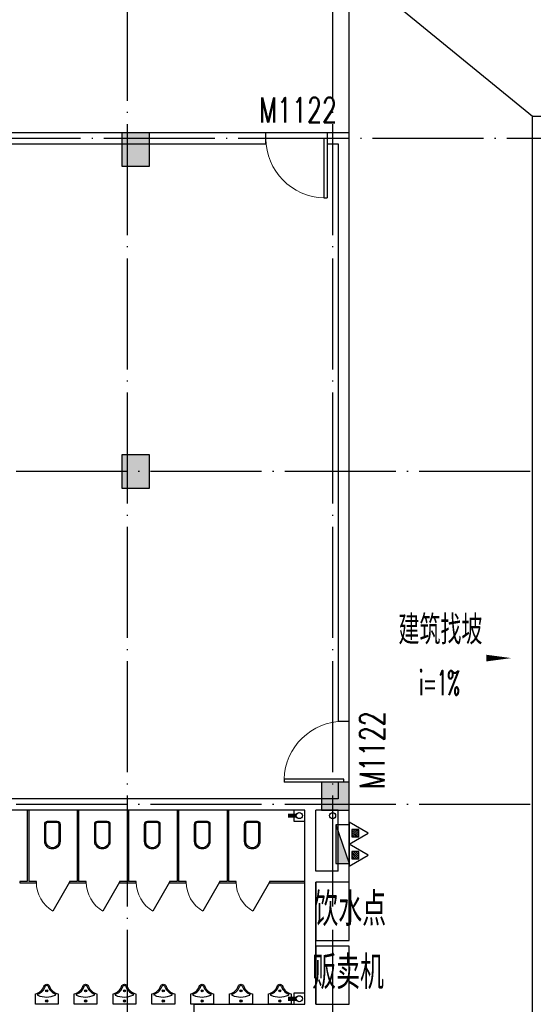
# Model space of a CAD drawing. Extents: x 1779708 to 7299578, y -1121471 to 88434.
# Tile 306 of 656: x 4586530 to 4595783, y -1038343 to -1020604. Entities that reach past the tile are written whole.
import ezdxf

# ---------------------------------------------------------------- set-up
doc = ezdxf.new("R2010")
doc.units = 0
doc.header["$LTSCALE"] = 1000
doc.header["$MEASUREMENT"] = 0
doc.linetypes.add('DASH', pattern=[0.35, 0.25, -0.1])
doc.linetypes.add('DOTE', pattern=[2.42, 2, -0.2, 0.02, -0.2])
doc.layers.get('0').update_dxf_attribs({"linetype": 'CONTINUOUS'})
for name, color, linetype in [('11111111111111111111111111111', 50, 'DASH'), ('a-dims', 7, 'CONTINUOUS'), ('DIM_SYMB', 3, 'CONTINUOUS'), ('DIM_污水', 3, 'CONTINUOUS'), ('DOTE', 1, 'DOTE'), ('EQUIP_灭火器', 7, 'CONTINUOUS'), ('LATRINE', 6, 'CONTINUOUS'), ('LVTRY', 6, 'CONTINUOUS'), ('P_PS_DIM', 1, 'CONTINUOUS'), ('PIPE-污水', 2, 'CONTINUOUS'), ('SPACE', 7, 'CONTINUOUS'), ('WALL', 255, 'CONTINUOUS'), ('WINDOW', 2, 'CONTINUOUS'), ('WINDOW_TEXT', 7, 'CONTINUOUS'), ('修改', 6, 'CONTINUOUS'), ('墙柱', 2, 'CONTINUOUS'), ('室外构件', 4, 'CONTINUOUS')]:
    doc.layers.add(name, color=color, linetype=linetype)
doc.styles.add('_TCH_DIM', font='SIMPLEX.shx', dxfattribs={"width": 0.7, "bigfont": 'GBCBIG.shx'})
doc.styles.add('_TCH_SPACE', font='SIMPLEX', dxfattribs={"height": 5, "bigfont": 'GBCBIG'})
doc.styles.add('_TCH_WINDOW', font='SIMPLEX', dxfattribs={"height": 3.5, "bigfont": 'GBCBIG'})
doc.styles.get("Standard").update_dxf_attribs({"font": 'GBENOR', "bigfont": 'GBCBIG'})

# ---------------------------------------------------------------- blocks, each defined once
blk = doc.blocks.new('A$C159220C3')
at = {"layer": 'DOTE'}
for p, q in [((22300, 149200), (22300, 7200)), ((26000, 149200), (26000, 7200)), ((86800, 47300), (7200, 47300)), ((34400, 41300), (7200, 41300)), ((34400, 35300), (7200, 35300))]:
    blk.add_line(p, q, dxfattribs=at)
blk = doc.blocks.new('A$C66903B95')
at = {"layer": '墙柱'}
h = blk.add_hatch(color=256, dxfattribs=at)
h.paths.add_polyline_path([(24950, 51000), (25450, 51000), (25450, 50500), (24950, 50500)])
h.paths.add_polyline_path([(66900, 12800), (67500, 12800), (67500, 13400), (66900, 13400)])
h.paths.add_polyline_path([(16600, 12800), (17100, 12800), (17100, 13300), (16600, 13300)])
h.paths.add_polyline_path([(27130, 15100), (27130, 15400), (26330, 15400), (26330, 15100)])
h.paths.add_polyline_path([(54500, 0), (55000, 0), (55000, 500), (54500, 500)])
h.paths.add_polyline_path([(16600, 51000), (17100, 51000), (17100, 50500), (16600, 50500)])
h.paths.add_polyline_path([(42000, 41700), (42600, 41700), (42600, 41200), (42000, 41200)])
h.paths.add_polyline_path([(58500, 32900), (59100, 32900), (59100, 32400), (58500, 32400)])
h.paths.add_polyline_path([(13000, 44800), (13500, 44800), (13500, 44200), (13000, 44200)])
h.paths.add_polyline_path([(66700, 37100), (67200, 37100), (67200, 36600), (66700, 36600)])
h.paths.add_polyline_path([(20700, 19400), (21200, 19400), (21200, 19900), (20700, 19900)])
h.paths.add_polyline_path([(20700, 26000), (21200, 26000), (21200, 26500), (20700, 26500)])
h.paths.add_polyline_path([(13000, 31800), (13500, 31800), (13500, 32400), (13000, 32400)])
h.paths.add_polyline_path([(20700, 38200), (21200, 38200), (21200, 37700), (20700, 37700)])
h.paths.add_polyline_path([(13000, 51000), (13500, 51000), (13500, 50500), (13000, 50500)])
h.paths.add_polyline_path([(74900, 12800), (75600, 12800), (75600, 13400), (74900, 13400)])
h.paths.add_polyline_path([(54900, 24500), (54400, 24500), (54400, 25000), (54900, 25000)])
h.paths.add_polyline_path([(74900, 41700), (75600, 41700), (75600, 41200), (74900, 41200)])
h.paths.add_polyline_path([(500, 44750), (1000, 44750), (1000, 44250), (500, 44250)])
h.paths.add_polyline_path([(500, 31850), (1000, 31850), (1000, 32350), (500, 32350)])
h.paths.add_polyline_path([(8400, 12800), (8900, 12800), (8900, 13300), (8400, 13300)])
h.paths.add_polyline_path([(66900, 24400), (67500, 24400), (67500, 25000), (66900, 25000)])
h.paths.add_polyline_path([(74900, 25000), (75600, 25000), (75600, 24400), (74900, 24400)])
h.paths.add_polyline_path([(58500, 25000), (59100, 25000), (59100, 24400), (58500, 24400)])
h.paths.add_polyline_path([(66700, 32900), (67200, 32900), (67200, 32400), (66700, 32400)])
h.paths.add_polyline_path([(54400, 32900), (54900, 32900), (54900, 32400), (54400, 32400)])
h.paths.add_polyline_path([(50150, 12800), (50650, 12800), (50650, 13300), (50150, 13300)])
h.paths.add_polyline_path([(46200, 51000), (46700, 51000), (46700, 50500), (46200, 50500)])
h.paths.add_polyline_path([(42500, 38200), (42000, 38200), (42000, 37700), (42500, 37700)])
h.paths.add_polyline_path([(42500, 51000), (42000, 51000), (42000, 50500), (42500, 50500)])
h.paths.add_polyline_path([(24900, 38200), (25400, 38200), (25400, 37700), (24900, 37700)])
h.paths.add_polyline_path([(20700, 31850), (21200, 31850), (21200, 32350), (20700, 32350)])
h.paths.add_polyline_path([(13000, 37600), (13500, 37600), (13500, 38200), (13000, 38200)])
h.paths.add_polyline_path([(16600, 26000), (17100, 26000), (17100, 26500), (16600, 26500)])
h.paths.add_polyline_path([(8200, 26000), (8700, 26000), (8700, 26500), (8200, 26500)])
h.paths.add_polyline_path([(500, 26000), (1000, 26000), (1000, 26500), (500, 26500)])
h.paths.add_polyline_path([(16500, 19300), (17100, 19300), (17100, 19900), (16500, 19900)])
h.paths.add_polyline_path([(8400, 19300), (8900, 19300), (8900, 19900), (8400, 19900)])
h.paths.add_polyline_path([(74900, 38500), (75600, 38500), (75600, 38000), (74900, 38000)])
h.paths.add_polyline_path([(75100, 51000), (75600, 51000), (75600, 50500), (75100, 50500)])
h.paths.add_polyline_path([(66850, 41800), (67550, 41800), (67550, 41200), (66850, 41200)])
h.paths.add_polyline_path([(66850, 51000), (67550, 51000), (67550, 50500), (66850, 50500)])
h.paths.add_polyline_path([(58450, 41800), (59150, 41800), (59150, 41200), (58450, 41200)])
h.paths.add_polyline_path([(58550, 51000), (59050, 51000), (59050, 50500), (58550, 50500)])
h.paths.add_polyline_path([(50150, 38200), (50650, 38200), (50650, 37700), (50150, 37700)])
h.paths.add_polyline_path([(50100, 41700), (50700, 41700), (50700, 41200), (50100, 41200)])
h.paths.add_polyline_path([(50150, 51000), (50650, 51000), (50650, 50500), (50150, 50500)])
h.paths.add_polyline_path([(33100, 38200), (33600, 38200), (33600, 37700), (33100, 37700)])
h.paths.add_polyline_path([(33000, 41700), (33600, 41700), (33600, 41200), (33000, 41200)])
h.paths.add_polyline_path([(24900, 41700), (25500, 41700), (25500, 41200), (24900, 41200)])
h.paths.add_polyline_path([(500, 38200), (1000, 38200), (1000, 37700), (500, 37700)])
h.paths.add_polyline_path([(16500, 41800), (17100, 41800), (17100, 41200), (16500, 41200)])
h.paths.add_polyline_path([(33100, 51000), (33600, 51000), (33600, 50500), (33100, 50500)])
h.paths.add_polyline_path([(500, 51000), (1000, 51000), (1000, 50500), (500, 50500)])
h.paths.add_polyline_path([(74900, 9300), (75600, 9300), (75600, 9800), (74900, 9800)])
h.paths.add_polyline_path([(74900, 0), (75600, 0), (75600, 500), (74900, 500)])
h.paths.add_polyline_path([(66900, 9300), (67500, 9300), (67500, 9800), (66900, 9800)])
h.paths.add_polyline_path([(66950, 0), (67450, 0), (67450, 500), (66950, 500)])
h.paths.add_polyline_path([(58500, 12800), (59100, 12800), (59100, 13400), (58500, 13400)])
h.paths.add_polyline_path([(58500, 9300), (59100, 9300), (59100, 9800), (58500, 9800)])
h.paths.add_polyline_path([(58550, 0), (59050, 0), (59050, 500), (58550, 500)])
h.paths.add_polyline_path([(50100, 9300), (50700, 9300), (50700, 9800), (50100, 9800)])
h.paths.add_polyline_path([(50150, 0), (50650, 0), (50650, 500), (50150, 500)])
h.paths.add_polyline_path([(42000, 12800), (42500, 12800), (42500, 13300), (42000, 13300)])
h.paths.add_polyline_path([(42000, 9300), (42600, 9300), (42600, 9800), (42000, 9800)])
h.paths.add_polyline_path([(33100, 12800), (33600, 12800), (33600, 13300), (33100, 13300)])
h.paths.add_polyline_path([(25060, 12800), (25660, 12800), (25660, 13200), (25060, 13200)])
h.paths.add_polyline_path([(33000, 9300), (33600, 9300), (33600, 9800), (33000, 9800)])
h.paths.add_polyline_path([(24900, 9300), (25500, 9300), (25500, 9800), (24900, 9800)])
h.paths.add_polyline_path([(0, 12500), (700, 12500), (700, 13000), (0, 13000)])
h.paths.add_polyline_path([(0, 9300), (700, 9300), (700, 9800), (0, 9800)])
h.paths.add_polyline_path([(8100, 9300), (8700, 9300), (8700, 9800), (8100, 9800)])
h.paths.add_polyline_path([(16500, 9300), (17100, 9300), (17100, 9800), (16500, 9800)])
h.paths.add_polyline_path([(42000, 0), (42500, 0), (42500, 500), (42000, 500)])
h.paths.add_polyline_path([(33100, 0), (33600, 0), (33600, 500), (33100, 500)])
h.paths.add_polyline_path([(24950, 0), (25450, 0), (25450, 500), (24950, 500)])
h.paths.add_polyline_path([(16500, 0), (17100, 0), (17100, 500), (16500, 500)])
h.paths.add_polyline_path([(8100, 0), (8700, 0), (8700, 500), (8100, 500)])
h.paths.add_polyline_path([(0, 0), (500, 0), (500, 500), (0, 500)])
h.paths.add_polyline_path([(24950, 87000), (25450, 87000), (25450, 87500), (24950, 87500)])
h.paths.add_polyline_path([(66900, 125200), (67500, 125200), (67500, 124600), (66900, 124600)])
h.paths.add_polyline_path([(16600, 125200), (17100, 125200), (17100, 124700), (16600, 124700)])
h.paths.add_polyline_path([(27130, 122900), (27130, 122600), (26330, 122600), (26330, 122900)])
h.paths.add_polyline_path([(54500, 138000), (55000, 138000), (55000, 137500), (54500, 137500)])
h.paths.add_polyline_path([(16600, 87000), (17100, 87000), (17100, 87500), (16600, 87500)])
h.paths.add_polyline_path([(42000, 96300), (42600, 96300), (42600, 96800), (42000, 96800)])
h.paths.add_polyline_path([(58500, 105100), (59100, 105100), (59100, 105600), (58500, 105600)])
h.paths.add_polyline_path([(13000, 93200), (13500, 93200), (13500, 93800), (13000, 93800)])
h.paths.add_polyline_path([(66700, 100900), (67200, 100900), (67200, 101400), (66700, 101400)])
h.paths.add_polyline_path([(20700, 118600), (21200, 118600), (21200, 118100), (20700, 118100)])
h.paths.add_polyline_path([(20700, 112000), (21200, 112000), (21200, 111500), (20700, 111500)])
h.paths.add_polyline_path([(13000, 106200), (13500, 106200), (13500, 105600), (13000, 105600)])
h.paths.add_polyline_path([(20700, 99800), (21200, 99800), (21200, 100300), (20700, 100300)])
h.paths.add_polyline_path([(13000, 87000), (13500, 87000), (13500, 87500), (13000, 87500)])
h.paths.add_polyline_path([(74900, 125200), (75600, 125200), (75600, 124600), (74900, 124600)])
h.paths.add_polyline_path([(54900, 113500), (54400, 113500), (54400, 113000), (54900, 113000)])
h.paths.add_polyline_path([(74900, 96300), (75600, 96300), (75600, 96800), (74900, 96800)])
h.paths.add_polyline_path([(500, 93250), (1000, 93250), (1000, 93750), (500, 93750)])
h.paths.add_polyline_path([(500, 106150), (1000, 106150), (1000, 105650), (500, 105650)])
h.paths.add_polyline_path([(8400, 125200), (8900, 125200), (8900, 124700), (8400, 124700)])
h.paths.add_polyline_path([(66900, 113600), (67500, 113600), (67500, 113000), (66900, 113000)])
h.paths.add_polyline_path([(74900, 113000), (75600, 113000), (75600, 113600), (74900, 113600)])
h.paths.add_polyline_path([(58500, 113000), (59100, 113000), (59100, 113600), (58500, 113600)])
h.paths.add_polyline_path([(66700, 105100), (67200, 105100), (67200, 105600), (66700, 105600)])
h.paths.add_polyline_path([(54400, 105100), (54900, 105100), (54900, 105600), (54400, 105600)])
h.paths.add_polyline_path([(50150, 125200), (50650, 125200), (50650, 124700), (50150, 124700)])
h.paths.add_polyline_path([(46200, 87000), (46700, 87000), (46700, 87500), (46200, 87500)])
h.paths.add_polyline_path([(42500, 99800), (42000, 99800), (42000, 100300), (42500, 100300)])
h.paths.add_polyline_path([(42500, 87000), (42000, 87000), (42000, 87500), (42500, 87500)])
h.paths.add_polyline_path([(24900, 99800), (25400, 99800), (25400, 100300), (24900, 100300)])
h.paths.add_polyline_path([(20700, 106150), (21200, 106150), (21200, 105650), (20700, 105650)])
h.paths.add_polyline_path([(13000, 100400), (13500, 100400), (13500, 99800), (13000, 99800)])
h.paths.add_polyline_path([(16600, 112000), (17100, 112000), (17100, 111500), (16600, 111500)])
h.paths.add_polyline_path([(8200, 112000), (8700, 112000), (8700, 111500), (8200, 111500)])
h.paths.add_polyline_path([(500, 112000), (1000, 112000), (1000, 111500), (500, 111500)])
h.paths.add_polyline_path([(16500, 118700), (17100, 118700), (17100, 118100), (16500, 118100)])
h.paths.add_polyline_path([(8400, 118700), (8900, 118700), (8900, 118100), (8400, 118100)])
h.paths.add_polyline_path([(74900, 99500), (75600, 99500), (75600, 100000), (74900, 100000)])
h.paths.add_polyline_path([(75100, 87000), (75600, 87000), (75600, 87500), (75100, 87500)])
h.paths.add_polyline_path([(66850, 96200), (67550, 96200), (67550, 96800), (66850, 96800)])
h.paths.add_polyline_path([(66850, 87000), (67550, 87000), (67550, 87500), (66850, 87500)])
h.paths.add_polyline_path([(58450, 96200), (59150, 96200), (59150, 96800), (58450, 96800)])
h.paths.add_polyline_path([(58550, 87000), (59050, 87000), (59050, 87500), (58550, 87500)])
h.paths.add_polyline_path([(50150, 99800), (50650, 99800), (50650, 100300), (50150, 100300)])
h.paths.add_polyline_path([(50100, 96300), (50700, 96300), (50700, 96800), (50100, 96800)])
h.paths.add_polyline_path([(50150, 87000), (50650, 87000), (50650, 87500), (50150, 87500)])
h.paths.add_polyline_path([(33100, 99800), (33600, 99800), (33600, 100300), (33100, 100300)])
h.paths.add_polyline_path([(33000, 96300), (33600, 96300), (33600, 96800), (33000, 96800)])
h.paths.add_polyline_path([(24900, 96300), (25500, 96300), (25500, 96800), (24900, 96800)])
h.paths.add_polyline_path([(500, 99800), (1000, 99800), (1000, 100300), (500, 100300)])
h.paths.add_polyline_path([(16500, 96200), (17100, 96200), (17100, 96800), (16500, 96800)])
h.paths.add_polyline_path([(33100, 87000), (33600, 87000), (33600, 87500), (33100, 87500)])
h.paths.add_polyline_path([(500, 87000), (1000, 87000), (1000, 87500), (500, 87500)])
h.paths.add_polyline_path([(74900, 128700), (75600, 128700), (75600, 128200), (74900, 128200)])
h.paths.add_polyline_path([(74900, 138000), (75600, 138000), (75600, 137500), (74900, 137500)])
h.paths.add_polyline_path([(66900, 128700), (67500, 128700), (67500, 128200), (66900, 128200)])
h.paths.add_polyline_path([(66950, 138000), (67450, 138000), (67450, 137500), (66950, 137500)])
h.paths.add_polyline_path([(58500, 125200), (59100, 125200), (59100, 124600), (58500, 124600)])
h.paths.add_polyline_path([(58500, 128700), (59100, 128700), (59100, 128200), (58500, 128200)])
h.paths.add_polyline_path([(58550, 138000), (59050, 138000), (59050, 137500), (58550, 137500)])
h.paths.add_polyline_path([(50100, 128700), (50700, 128700), (50700, 128200), (50100, 128200)])
h.paths.add_polyline_path([(50150, 138000), (50650, 138000), (50650, 137500), (50150, 137500)])
h.paths.add_polyline_path([(42000, 125200), (42500, 125200), (42500, 124700), (42000, 124700)])
h.paths.add_polyline_path([(42000, 128700), (42600, 128700), (42600, 128200), (42000, 128200)])
h.paths.add_polyline_path([(33100, 125200), (33600, 125200), (33600, 124700), (33100, 124700)])
h.paths.add_polyline_path([(25060, 125200), (25660, 125200), (25660, 124800), (25060, 124800)])
h.paths.add_polyline_path([(33000, 128700), (33600, 128700), (33600, 128200), (33000, 128200)])
h.paths.add_polyline_path([(24900, 128700), (25500, 128700), (25500, 128200), (24900, 128200)])
h.paths.add_polyline_path([(0, 125500), (700, 125500), (700, 125000), (0, 125000)])
h.paths.add_polyline_path([(0, 128700), (700, 128700), (700, 128200), (0, 128200)])
h.paths.add_polyline_path([(8100, 128700), (8700, 128700), (8700, 128200), (8100, 128200)])
h.paths.add_polyline_path([(16500, 128700), (17100, 128700), (17100, 128200), (16500, 128200)])
h.paths.add_polyline_path([(42000, 138000), (42500, 138000), (42500, 137500), (42000, 137500)])
h.paths.add_polyline_path([(33100, 138000), (33600, 138000), (33600, 137500), (33100, 137500)])
h.paths.add_polyline_path([(24950, 138000), (25450, 138000), (25450, 137500), (24950, 137500)])
h.paths.add_polyline_path([(16500, 138000), (17100, 138000), (17100, 137500), (16500, 137500)])
h.paths.add_polyline_path([(8100, 138000), (8700, 138000), (8700, 137500), (8100, 137500)])
h.paths.add_polyline_path([(0, 138000), (500, 138000), (500, 137500), (0, 137500)])
for points in [[(13000, 37600), (13500, 37600), (13500, 38200), (13000, 38200)], [(13000, 31800), (13500, 31800), (13500, 32400), (13000, 32400)], [(16600, 26000), (17100, 26000), (17100, 26500), (16600, 26500)]]:
    blk.add_lwpolyline(points, close=True, dxfattribs=at)
blk = doc.blocks.new('a1')
at = {"layer": '11111111111111111111111111111'}
for p, q in [((59122, 49136), (59122, 48936)), ((59322, 49136), (59122, 49136)), ((59322, 48936), (59322, 49136)), ((59122, 48936), (59322, 48936))]:
    blk.add_line(p, q, dxfattribs=at)
blk = doc.blocks.new('$TwtSys$00000545')
h = blk.add_hatch()
h.set_pattern_fill('ANSI31', color=256, scale=200, angle=180, style=0)
h.set_pattern_definition([(225, (199409.273, 63921.482), (17.6776695, -17.6776695), [])])
h.paths.add_polyline_path([(65, 174), (-65, 174), (-65, 44), (65, 44)])
for p, q in [((0, 344), (-198, 0)), ((198, 0), (0, 344)), ((-198, 0), (198, 0))]:
    blk.add_line(p, q)
blk.add_lwpolyline([(65, 174), (-65, 174), (-65, 44), (65, 44)], close=True)
blk = doc.blocks.new('$TCHSYS$APDOOR2D')
blk.add_line((0.5, 0), (0, 0.866))
at = {"lineweight": 13}
blk.add_arc((0.5, 0), 1, 120, 180, dxfattribs=at)
blk = doc.blocks.new('$lvtry$00000224')
at = {"color": 0, "elevation": 0}
blk.add_lwpolyline([(-205, -191), (-205, 0), (205, 0), (205, -191, 0.268068), (51, -323, -0.317765), (0, -360, -0.317765), (-51, -323, 0.268068)], format="xyb", close=True, dxfattribs=at)
at = {"color": 0}
for centre in [(0, -60, 0), (0, -242, 0)]:
    blk.add_circle(centre, 20, dxfattribs=at)
for centre, radius, start, end in [((-152, -175, 0), 10, 114.1084, 248.1394), ((5, -526, 0), 395, 66.6675, 114.1084), ((158, -173, 0), 10, 290.4941, 66.6675), ((-243, -401, 0), 233, 19.2639, 68.1394), ((0, -316, 0), 24, 199.2639, 269.4998), ((0, -316, 0), 24, 270.5002, 340.7361), ((243, -401, 0), 233, 110.4941, 160.7361)]:
    blk.add_arc(centre, radius, start, end, dxfattribs=at)
for p in [(0, -60, 0), (0, -242, 0)]:
    blk.add_point(p, dxfattribs=at)
blk = doc.blocks.new('$DorLib2D$00000001')
for p, q in [((0.45, 0.975), (0.5, 0.975)), ((0.45, 0), (0.45, 0.975)), ((0.5, 0), (0.5, 0.975)), ((0.5, 0), (0.45, 0))]:
    blk.add_line(p, q)
at = {"lineweight": 13}
blk.add_arc((0.475, 0), 0.975, 91.4693, 180, dxfattribs=at)
blk = doc.blocks.new('$plan$00001612')
for points in [[(135, 138), (442, 138, -0.388189), (501, 88), (501, -88, -0.388189), (442, -138), (135, -138, -0.97895)], [(443, -116), (125, -116, -0.936623), (135, 117), (443, 117, -0.381636), (480, 86), (480, -86, -0.399536)]]:
    blk.add_lwpolyline(points, format="xyb", close=True)
blk.add_lwpolyline([(195, 117, 0, 0, 0.440649), (186, 108, 0, 0, 0), (185, -106, 0, 0, 0.411645), (194, -115, 1.5, 1.5, 0)], format="xyseb")

msp = doc.modelspace()

# ---------------------------------------------------------------- linework, layer by layer
at = {"color": 1}
for p, q in [((4592467, -1035107.4), (4592227, -1035107.4)), ((4592227, -1035107.4), (4592227, -1035807.4)), ((4592227, -1035107.4), (4592467, -1035807.4)), ((4592467, -1035107.4), (4592467, -1035807.4)), ((4592227, -1035807.4), (4592467, -1035807.4))]:
    msp.add_line(p, q, dxfattribs=at)
msp.add_solid([(4592227, -1035807.4), (4592467, -1035807.4), (4592227, -1035107.4)], dxfattribs=at)
at = {"layer": 'DIM_SYMB'}
msp.add_lwpolyline([(4593303.7, -1032105.6, 0, 0, 0), (4595388.6, -1032105.6, 0, 120, 0), (4594938.6, -1032105.6, 0, 0, 0)], format="xyseb", dxfattribs=at)
at = {"layer": 'DIM_污水', "color": 2}
for centre in [(4591567.1, -1034943.3), (4591567.1, -1038243.3)]:
    msp.add_circle(centre, 55, dxfattribs=at)
at = {"layer": 'DIM_污水', "color": 1}
msp.add_circle((4592167.1, -1034943.3), 55, dxfattribs=at)
at = {"layer": 'LATRINE'}
for p, q in [((4586667.1, -1034843.3), (4586667.1, -1036130.8)), ((4586692.1, -1034843.3), (4586667.1, -1034843.3)), ((4586692.1, -1034843.3), (4586692.1, -1036130.8)), ((4587567.1, -1034843.3), (4587567.1, -1036130.8)), ((4587592.1, -1034843.3), (4587567.1, -1034843.3)), ((4587592.1, -1034843.3), (4587592.1, -1036130.8)), ((4588467.1, -1034843.3), (4588467.1, -1036130.8)), ((4588492.1, -1034843.3), (4588467.1, -1034843.3)), ((4588492.1, -1034843.3), (4588492.1, -1036130.8)), ((4589367.1, -1034843.3), (4589367.1, -1036130.8)), ((4589392.1, -1034843.3), (4589367.1, -1034843.3)), ((4589392.1, -1034843.3), (4589392.1, -1036130.8)), ((4590267.1, -1034843.3), (4590267.1, -1036130.8)), ((4590292.1, -1034843.3), (4590267.1, -1034843.3)), ((4590292.1, -1034843.3), (4590292.1, -1036130.8)), ((4586667.1, -1036130.8), (4586529.6, -1036130.8)), ((4586529.6, -1036130.8), (4586529.6, -1036155.8)), ((4586529.6, -1036155.8), (4586679.6, -1036155.8)), ((4586679.6, -1036155.8), (4586829.6, -1036155.8)), ((4586829.6, -1036130.8), (4586692.1, -1036130.8)), ((4586829.6, -1036155.8), (4586829.6, -1036130.8)), ((4587567.1, -1036130.8), (4587429.6, -1036130.8)), ((4587429.6, -1036130.8), (4587429.6, -1036155.8)), ((4587429.6, -1036155.8), (4587579.6, -1036155.8)), ((4587579.6, -1036155.8), (4587729.6, -1036155.8)), ((4587729.6, -1036130.8), (4587592.1, -1036130.8)), ((4587729.6, -1036155.8), (4587729.6, -1036130.8)), ((4588467.1, -1036130.8), (4588329.6, -1036130.8)), ((4588329.6, -1036130.8), (4588329.6, -1036155.8)), ((4588329.6, -1036155.8), (4588479.6, -1036155.8)), ((4588479.6, -1036155.8), (4588629.6, -1036155.8)), ((4588629.6, -1036130.8), (4588492.1, -1036130.8)), ((4588629.6, -1036155.8), (4588629.6, -1036130.8)), ((4589367.1, -1036130.8), (4589229.6, -1036130.8)), ((4589229.6, -1036130.8), (4589229.6, -1036155.8)), ((4589229.6, -1036155.8), (4589379.6, -1036155.8)), ((4589379.6, -1036155.8), (4589529.6, -1036155.8)), ((4589529.6, -1036130.8), (4589392.1, -1036130.8)), ((4589529.6, -1036155.8), (4589529.6, -1036130.8)), ((4590267.1, -1036130.8), (4590129.6, -1036130.8)), ((4590129.6, -1036130.8), (4590129.6, -1036155.8)), ((4590129.6, -1036155.8), (4590279.6, -1036155.8)), ((4590279.6, -1036155.8), (4590429.6, -1036155.8)), ((4590429.6, -1036130.8), (4590292.1, -1036130.8)), ((4590429.6, -1036155.8), (4590429.6, -1036130.8)), ((4591667.1, -1036130.8), (4591029.6, -1036130.8)), ((4591029.6, -1036130.8), (4591029.6, -1036155.8)), ((4591029.6, -1036155.8), (4591667.1, -1036155.8))]:
    msp.add_line(p, q, dxfattribs=at)
at = {"layer": 'PIPE-污水', "const_width": 75}
for points in [[(4591512.1, -1034943.3), (4591363, -1034943.3)], [(4591512.1, -1038243.3), (4591363, -1038243.3)]]:
    msp.add_lwpolyline(points, dxfattribs=at)
at = {"layer": 'WALL'}
for p, q in [((4590967.1, -1022643.3), (4577467.1, -1022643.3)), ((4590967.1, -1022843.3), (4590967.1, -1022643.3)), ((4592467.1, -1022643.3), (4592067.1, -1022643.3)), ((4592067.1, -1022643.3), (4592067.1, -1022843.3)), ((4592467.1, -1033243.3), (4592467.1, -1022643.3)), ((4577467.1, -1022843.3), (4590967.1, -1022843.3)), ((4592067.1, -1022843.3), (4592267.1, -1022843.3)), ((4592267.1, -1022843.3), (4592267.1, -1033243.3)), ((4592267.1, -1033243.3), (4592467.1, -1033243.3)), ((4592467.1, -1034343.3), (4592267.1, -1034343.3)), ((4592267.1, -1034343.3), (4592267.1, -1034643.3)), ((4592467.1, -1034743.3), (4592467.1, -1034343.3)), ((4591767.1, -1034643.3), (4583867.1, -1034643.3)), ((4592267.1, -1034643.3), (4591767.1, -1034643.3)), ((4592467.1, -1036143.3), (4592467.1, -1034743.3)), ((4591667.1, -1034843.3), (4583967.1, -1034843.3)), ((4591667.1, -1036043.3), (4591667.1, -1034843.3)), ((4592267.1, -1034843.3), (4591867.1, -1034843.3)), ((4591867.1, -1035943.3), (4591867.1, -1034843.3)), ((4592267.1, -1035943.3), (4592267.1, -1034843.3)), ((4592267.1, -1035943.3), (4591867.1, -1035943.3)), ((4591667.1, -1036143.3), (4591667.1, -1036043.3)), ((4591667.1, -1038343.3), (4591667.1, -1036143.3)), ((4591867.1, -1038343.3), (4591867.1, -1036143.3)), ((4591867.1, -1036143.3), (4591867.1, -1036143.3)), ((4592467.1, -1036143.3), (4591867.1, -1036143.3)), ((4589667.1, -1038343.3), (4589667.1, -1038743.3)), ((4589667.1, -1038343.3), (4591667.1, -1038343.3))]:
    msp.add_line(p, q, dxfattribs=at)
at = {"layer": 'WINDOW'}
for p, q in [((4592067.1, -1022643.3), (4590967.1, -1022643.3)), ((4592467.1, -1034343.3), (4592467.1, -1033243.3))]:
    msp.add_line(p, q, dxfattribs=at)
at = {"layer": '室外构件'}
for p, q in [((4592467.1, -1022643.3), (4592467.1, -1019643.3)), ((4592467.1, -1019643.3), (4595767.1, -1022343.3))]:
    msp.add_line(p, q, dxfattribs=at)
msp.add_lwpolyline([(4595767.1, -1048343.3), (4595767.1, -1022343.3), (4630567.1, -1022343.3), (4630567.1, -1048343.3), (4595767.1, -1048343.3)], dxfattribs=at)
for points in [[(4591867.1, -1037193.3), (4592467.1, -1037193.3), (4592467.1, -1036143.3), (4591867.1, -1036143.3)], [(4591867.1, -1038343.3), (4592467.1, -1038343.3), (4592467.1, -1037293.3), (4591867.1, -1037293.3)]]:
    msp.add_lwpolyline(points, close=True, dxfattribs=at)

# ---------------------------------------------------------------- block references
at = {"layer": 'EQUIP_灭火器', "color": 6, "xscale": -1, "yscale": -1, "rotation": 90}
for p in [(4592467, -1035259), (4592467, -1035655.8)]:
    msp.add_blockref('$TwtSys$00000545', p, dxfattribs=at)
at = {"layer": 'LATRINE', "xscale": 600, "yscale": -600, "zscale": 25}
for p, rotation in [((4587129.6, -1036143.3), 1.40872651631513e-07), ((4588029.6, -1036143.3), 1.40872651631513e-07), ((4588929.6, -1036143.3), 1.40872651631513e-07), ((4589829.6, -1036143.3), 1.40872651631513e-07), ((4590729.6, -1036143.3), 1.40872672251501e-07)]:
    msp.add_blockref('$TCHSYS$APDOOR2D', p, dxfattribs=dict(at, rotation=rotation))
at = {"layer": 'LVTRY'}
for name, p, rotation in [('$plan$00001612', (4587118.6, -1035544.3), 90.00000000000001), ('$plan$00001612', (4588018.6, -1035544.3), 90.00000000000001), ('$plan$00001612', (4588918.6, -1035544.3), 90.00000000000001), ('$plan$00001612', (4589818.6, -1035544.3), 90.00000000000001), ('$plan$00001612', (4590718.6, -1035544.3), 90.00000000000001), ('$lvtry$00000224', (4587017.1, -1038343.3), 180.0000001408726), ('$lvtry$00000224', (4587717.1, -1038343.3), 180.0000001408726), ('$lvtry$00000224', (4588417.1, -1038343.3), 180.0000001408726), ('$lvtry$00000224', (4589117.1, -1038343.3), 180.0000001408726), ('$lvtry$00000224', (4589817.1, -1038343.3), 180.0000001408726), ('$lvtry$00000224', (4590517.1, -1038343.3), 180.0000001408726), ('$lvtry$00000224', (4591217.1, -1038343.3), 180.0000001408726)]:
    msp.add_blockref(name, p, dxfattribs=dict(at, rotation=rotation))
at = {"layer": 'P_PS_DIM', "color": 2, "rotation": 180}
for p in [(4650789.1, -985907.7), (4650789.1, -989207.7)]:
    msp.add_blockref('a1', p, dxfattribs=at)
at = {"layer": 'WINDOW'}
ref = msp.add_blockref('$DorLib2D$00000001', (4591517.1, -1022743.3), dxfattribs=dict(at, xscale=-1100, yscale=1100, zscale=-1100, rotation=180))
ref.add_attrib('A', 'M1122', (4590842.1, -1022453.9), dxfattribs={"layer": 'WINDOW_TEXT', "height": 446.25, "style": '_TCH_WINDOW', "width": 0.705882})
ref = msp.add_blockref('$DorLib2D$00000001', (4592367.1, -1033793.3), dxfattribs=dict(at, xscale=-1100, yscale=1100, zscale=-1100, rotation=90.00000000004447))
ref.add_attrib('A', 'M1122', (4593102.7, -1034468.3), dxfattribs={"layer": 'WINDOW_TEXT', "height": 446.25, "rotation": 90, "style": '_TCH_WINDOW', "width": 0.705882})
at = {"layer": '修改'}
for name, p in [('A$C159220C3', (4566167.1, -1070043.3)), ('A$C66903B95', (4575367.1, -1060843.3))]:
    msp.add_blockref(name, p, dxfattribs=at)

# ---------------------------------------------------------------- texts
at = {"layer": 'a-dims'}
msp.add_text('建筑找坡', height=525, dxfattribs=at).set_placement((4593354.2, -1031861.4))
at = {"layer": 'a-dims', "style": '_TCH_DIM', "width": 0.494118}
msp.add_text('i=1%', height=446.25, dxfattribs=at).set_placement((4593724.4, -1032775.7))
at = {"layer": 'SPACE', "style": '_TCH_SPACE'}
for s, p in [('饮水点', (4591835.9, -1036930.3)), ('贩卖机', (4591796.4, -1038069.8))]:
    msp.add_text(s, height=600, dxfattribs=at).set_placement(p)

doc.saveas('drawing.dxf')
